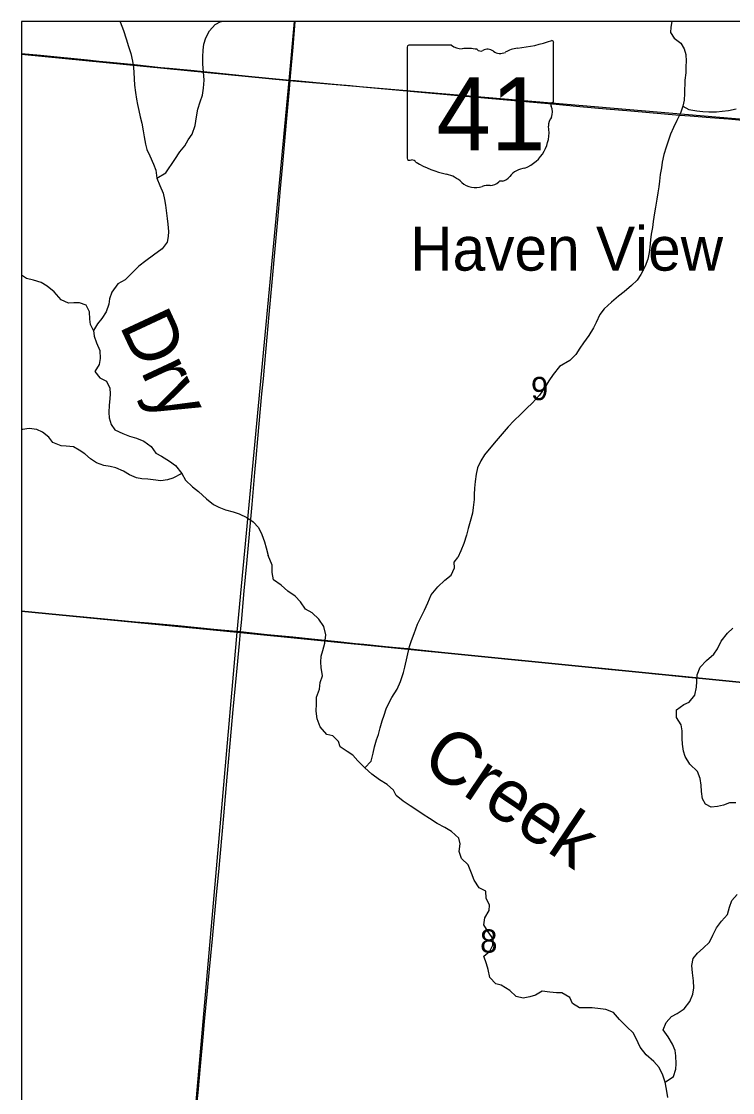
# Model space of a CAD drawing. Extents: x 0 to 1134, y 0 to 440.
# Drawn here: x 832.764 to 834.045, y 367.389 to 369.318 of the extents above; entities that cross this region are included whole.
import ezdxf

# ---------------------------------------------------------------- set-up
doc = ezdxf.new("R2010")
doc.units = 0
for name, color, linetype in [('GM_X_County_Road', 7, 'Continuous'), ('GM_X_Major_River', 7, 'Continuous'), ('GM_X_Minor_River', 7, 'Continuous'), ('GM_X_Minor_River_Text', 7, 'Continuous'), ('GM_X_Section', 7, 'Continuous'), ('GM_X_Section_Text', 7, 'Continuous'), ('GM_X_State_Location', 7, 'Continuous'), ('GM_X_State_Route', 7, 'Continuous'), ('GM_X_State_Shield', 7, 'Continuous'), ('GM_X_Unincorporated', 7, 'Continuous'), ('GM_X_Unincorporated_Text', 7, 'Continuous'), ('SH_Cut_Line', 7, 'Continuous')]:
    doc.layers.add(name, color=color, linetype=linetype)

msp = doc.modelspace()

# ---------------------------------------------------------------- linework, layer by layer
at = {"layer": 'GM_X_County_Road'}
for points in [[(832.7638, 368.2561), (832.7666, 368.2558), (832.8761, 368.2458), (832.9695, 368.2371), (832.993, 368.235), (833.0456, 368.23), (833.1105, 368.2238), (833.1507, 368.22), (833.1585, 368.2193)], [(833.1585, 368.2193), (833.1798, 368.2172), (833.2063, 368.2141), (833.2527, 368.2097), (833.2867, 368.2063), (833.3337, 368.2014), (833.3658, 368.1981), (833.3807, 368.1967), (833.4196, 368.1926), (833.4387, 368.1908), (833.4598, 368.1886), (833.4808, 368.1865), (833.5265, 368.1816), (833.6044, 368.1737), (833.634, 368.1705), (833.6773, 368.1661), (833.7076, 368.1633), (833.7571, 368.1583), (833.7917, 368.1548), (833.8207, 368.1518), (833.8393, 368.15), (833.8527, 368.1486), (833.87, 368.1469), (833.888, 368.1451), (833.9056, 368.1433), (833.9243, 368.1412), (833.9648, 368.1371), (834.0158, 368.1322), (834.051, 368.1286)]]:
    msp.add_lwpolyline(points, dxfattribs=at)
at = {"layer": 'GM_X_Major_River'}
for points in [[(833.2556, 369.3181), (832.7638, 369.3181), (832.7638, 369.259), (833.2464, 369.2117)], [(834.2567, 369.3181), (833.2556, 369.3181), (833.2464, 369.2117), (834.2405, 369.1271)], [(832.7638, 369.259), (832.7638, 368.256), (833.1527, 368.2181), (833.2464, 369.2117)], [(832.7638, 368.256), (832.7638, 367.2601), (833.0658, 367.2285), (833.1527, 368.2181)]]:
    msp.add_lwpolyline(points, close=True, dxfattribs=at)
at = {"layer": 'GM_X_Minor_River'}
for points in [[(832.9415, 369.3181), (832.9417, 369.3172), (832.9477, 369.3019), (832.9527, 369.287), (832.9565, 369.2728), (832.9611, 369.2601), (832.9641, 369.2464), (832.9657, 369.2353), (832.9662, 369.2258), (832.9667, 369.2144), (832.9675, 369.203), (832.9691, 369.19), (832.9711, 369.1778), (832.9727, 369.1683), (832.9751, 369.1576), (832.9778, 369.1461), (832.9809, 369.135), (832.9832, 369.1209), (832.9848, 369.1102), (832.9875, 369.0969), (832.9899, 369.0873)], [(833.0076, 369.0359), (833.0242, 369.0454), (833.04, 369.0693), (833.0491, 369.0831), (833.0585, 369.0942), (833.0645, 369.1047), (833.0712, 369.1152), (833.077, 369.1306), (833.0793, 369.1465), (833.0819, 369.1601), (833.0861, 369.1733), (833.0902, 369.1853), (833.0917, 369.1978), (833.0928, 369.2122), (833.0917, 369.2274), (833.0905, 369.2408), (833.0905, 369.2544), (833.0912, 369.2666), (833.0922, 369.2772), (833.096, 369.2885), (833.1024, 369.3012), (833.1129, 369.3127), (833.123, 369.3178), (833.1244, 369.3181)], [(833.9356, 369.3181), (833.9336, 369.3077), (833.9333, 369.2982), (833.9395, 369.2878), (833.9518, 369.2791), (833.958, 369.2687), (833.9608, 369.2584), (833.9616, 369.2466), (833.961, 369.2367), (833.9607, 369.2253), (833.9592, 369.2121), (833.9585, 369.1885), (833.9578, 369.176), (833.9553, 369.1654), (833.9515, 369.153), (833.9447, 369.1395), (833.9383, 369.1268), (833.9334, 369.1148), (833.9293, 369.1042), (833.9252, 369.0914), (833.9214, 369.0782), (833.9184, 369.0646), (833.917, 369.0544), (833.9148, 369.0423), (833.9133, 369.0306), (833.9119, 369.0204), (833.9105, 369.0094), (833.9083, 368.9981), (833.906, 368.9833), (833.9042, 368.9735), (833.9019, 368.958), (833.9005, 368.947), (833.8986, 368.9349), (833.8972, 368.9247), (833.8957, 368.9114), (833.8947, 368.9019), (833.8921, 368.8899), (833.8876, 368.8774), (833.88, 368.8625), (833.8729, 368.8524), (833.8627, 368.8424), (833.8499, 368.8314)], [(833.9553, 369.1654), (833.9661, 369.1595), (833.9809, 369.1568), (833.9915, 369.1557), (834.0025, 369.1554), (834.0158, 369.1554), (834.0265, 369.1563), (834.0379, 369.1575), (834.0517, 369.1605)], [(832.9899, 369.0873), (832.9949, 369.0762), (833.0018, 369.0608), (833.0057, 369.05), (833.0076, 369.0359), (833.0133, 369.0225), (833.019, 369.0087), (833.0214, 368.9972), (833.0234, 368.9869), (833.0265, 368.9633), (833.0274, 368.953), (833.0286, 368.94), (833.0283, 368.9305), (833.0262, 368.9207), (833.0171, 368.9088), (833.002, 368.8971), (832.9877, 368.8872), (832.9752, 368.8776), (832.9639, 368.8662), (832.951, 368.8528), (832.9375, 368.8456), (832.9265, 368.8307), (832.9224, 368.8186), (832.9214, 368.8092), (832.9164, 368.7949), (832.9085, 368.7833), (832.9007, 368.7732), (832.8935, 368.7617), (832.8947, 368.751), (832.899, 368.7391), (832.9051, 368.7253), (832.9058, 368.7112), (832.904, 368.7002), (832.8961, 368.6875), (832.9049, 368.6763), (832.9173, 368.6702), (832.923, 368.6576), (832.9235, 368.6477), (832.9229, 368.6382), (832.9222, 368.6272), (832.9215, 368.6139), (832.922, 368.604), (832.9255, 368.5925), (832.9321, 368.5829), (832.9463, 368.576), (832.9588, 368.5715), (832.9712, 368.5674), (832.9844, 368.5625), (832.9978, 368.5526), (833.0058, 368.5406), (833.0163, 368.5354), (833.0305, 368.5263), (833.0413, 368.5181), (833.0531, 368.5041), (833.0596, 368.4921), (833.0722, 368.48), (833.0826, 368.4718), (833.0971, 368.4585), (833.1098, 368.4482), (833.1195, 368.4434), (833.1312, 368.4386), (833.1451, 368.4348), (833.156, 368.4311), (833.1699, 368.4246), (833.1811, 368.4167), (833.1907, 368.407), (833.1969, 368.3939), (833.2018, 368.3812), (833.2046, 368.3701), (833.2084, 368.3563)], [(832.8935, 368.7617), (832.8885, 368.7724), (832.8868, 368.782), (832.8864, 368.7949), (832.8807, 368.8072), (832.8682, 368.8113), (832.8583, 368.8112), (832.8488, 368.8107), (832.8357, 368.8167), (832.8231, 368.8311), (832.8105, 368.8413), (832.7997, 368.8481), (832.7853, 368.8523), (832.7729, 368.8553), (832.7638, 368.8613)], [(833.8499, 368.8314), (833.8398, 368.8233), (833.8266, 368.8126), (833.8137, 368.8008), (833.8059, 368.7904), (833.7994, 368.7761), (833.7946, 368.7664), (833.7862, 368.7526), (833.7764, 368.7395), (833.7701, 368.7298), (833.7629, 368.7183), (833.7516, 368.7075), (833.7335, 368.6966), (833.7217, 368.6825), (833.7142, 368.671), (833.707, 368.6586), (833.6971, 368.6448), (833.6838, 368.6307), (833.6741, 368.6219), (833.6635, 368.6108), (833.6511, 368.5986), (833.6409, 368.5878), (833.6299, 368.5752), (833.6193, 368.5626), (833.6068, 368.5477), (833.5981, 368.5373), (833.5914, 368.5265), (833.5857, 368.5141), (833.5832, 368.5028), (833.5813, 368.4896), (833.5802, 368.4778), (833.5795, 368.4664), (833.5793, 368.4569), (833.5778, 368.4429), (833.5764, 368.4327), (833.5722, 368.4176), (833.5688, 368.4048), (833.5658, 368.3931), (833.5608, 368.378), (833.5552, 368.3645), (833.5503, 368.3529)], [(833.0531, 368.5041), (833.0365, 368.4958), (833.027, 368.4926), (833.0151, 368.4906), (833.0011, 368.4925), (832.9913, 368.4939), (832.981, 368.4946), (832.9712, 368.496), (832.9588, 368.5016), (832.948, 368.508), (832.9337, 368.5144), (832.9235, 368.5166), (832.9121, 368.5184), (832.899, 368.5233), (832.8885, 368.5305), (832.8781, 368.5391), (832.868, 368.5458), (832.8579, 368.5518), (832.8447, 368.5533), (832.8352, 368.5539), (832.8205, 368.5596), (832.8135, 368.5693), (832.8016, 368.5787), (832.7915, 368.5835), (832.7779, 368.585), (832.7656, 368.5831), (832.7638, 368.5826)], [(833.302, 368.1278), (833.3064, 368.1398), (833.3041, 368.1547), (833.3032, 368.1642), (833.3038, 368.1752), (833.3067, 368.1851), (833.3105, 368.1983), (833.312, 368.2135), (833.3085, 368.2284), (833.2997, 368.2415), (833.2874, 368.2528), (833.2754, 368.2595), (833.2666, 368.2727), (833.257, 368.2828), (833.2439, 368.2918), (833.2316, 368.3031), (833.2181, 368.3125), (833.2154, 368.3255), (833.2157, 368.3392), (833.2084, 368.3563)], [(833.3827, 367.9742), (833.394, 367.9861), (833.3974, 368.0001), (833.4, 368.0118), (833.4037, 368.0243), (833.4074, 368.0341), (833.4099, 368.0458), (833.414, 368.0587), (833.4173, 368.0688), (833.421, 368.0802), (833.4258, 368.0907), (833.431, 368.1005), (833.4409, 368.1154), (833.4469, 368.1297), (833.4522, 368.1456), (833.4544, 368.1554), (833.4632, 368.1925), (833.4665, 368.2034), (833.4714, 368.2158), (833.4775, 368.2324), (833.4835, 368.2448), (833.4903, 368.2576), (833.4959, 368.2708), (833.502, 368.2855), (833.5141, 368.3), (833.5269, 368.3119), (833.5378, 368.3211), (833.5438, 368.3343), (833.5437, 368.3446), (833.5503, 368.3529)], [(834.0506, 367.9107), (834.0396, 367.9109), (834.0285, 367.907), (834.0181, 367.9046), (834.0067, 367.903), (833.9962, 367.9085), (833.9907, 367.9182), (833.9891, 367.9311), (833.9886, 367.9429), (833.9866, 367.9548), (833.9816, 367.9674), (833.9678, 367.9807), (833.9598, 367.9942), (833.9566, 368.0041), (833.9546, 368.0167), (833.9545, 368.0266), (833.9541, 368.0407), (833.9524, 368.0514), (833.944, 368.0645), (833.9439, 368.0782), (833.9571, 368.0881), (833.9667, 368.0925), (833.9773, 368.1051), (833.9799, 368.1195), (833.9809, 368.1294), (833.9812, 368.1416), (833.9868, 368.1551), (833.9978, 368.167), (834.0114, 368.1785), (834.018, 368.1882), (834.0245, 368.2021), (834.0358, 368.2167), (834.0456, 368.2256)], [(833.9281, 367.3806), (833.9257, 367.3955), (833.9238, 367.4077), (833.9195, 367.4203), (833.9126, 367.4342), (833.903, 367.445), (833.8892, 367.4571), (833.8785, 367.4711), (833.8716, 367.4868), (833.8662, 367.4965), (833.8543, 367.5074), (833.8416, 367.521), (833.8302, 367.5334), (833.8166, 367.5387), (833.8071, 367.54), (833.7923, 367.5419), (833.782, 367.5418), (833.7691, 367.5417), (833.7568, 367.5496), (833.7521, 367.5603), (833.7374, 367.5687), (833.7279, 367.5685), (833.7158, 367.5699), (833.7021, 367.5718), (833.6898, 367.5645), (833.6798, 367.5617), (833.668, 367.5593), (833.6551, 367.5619), (833.6436, 367.5728), (833.6282, 367.5826), (833.6184, 367.5852), (833.6076, 367.5964), (833.6046, 367.6106), (833.6018, 367.6213), (833.5968, 367.6351), (833.608, 367.6439), (833.6132, 367.6545), (833.6135, 367.6662), (833.605, 367.6786), (833.5966, 367.6913), (833.5984, 367.7038), (833.6067, 367.717), (833.6069, 367.7265), (833.6008, 367.7395), (833.6007, 367.7517), (833.5887, 367.7581), (833.5795, 367.7716), (833.5745, 367.7842), (833.5687, 367.7992), (833.5568, 367.8105), (833.5526, 367.8232), (833.5544, 367.8368), (833.5516, 367.8475), (833.5386, 367.8592), (833.5266, 367.8667), (833.5131, 367.8739), (833.4988, 367.883), (833.4876, 367.8897), (833.4745, 367.8987), (833.4644, 367.9058), (833.4513, 367.9141), (833.439, 367.9239), (833.4342, 367.9335), (833.4227, 367.944), (833.4088, 367.9523), (833.3954, 367.9625), (833.3827, 367.9742), (833.3701, 367.9867), (833.3608, 367.9968), (833.3507, 368.0035), (833.338, 368.0117), (833.3352, 368.0213), (833.3248, 368.0314), (833.3142, 368.034), (833.3023, 368.0475), (833.2966, 368.0621), (833.295, 368.0762), (833.2957, 368.0891), (833.2956, 368.1013), (833.3009, 368.1156), (833.302, 368.1278)], [(833.9238, 367.4077), (833.9388, 367.418), (833.9426, 367.4316), (833.9432, 367.441), (833.9428, 367.4551), (833.9415, 367.4647), (833.9368, 367.4766), (833.9291, 367.4897), (833.9199, 367.5024), (833.9256, 367.5156), (833.9349, 367.526), (833.945, 367.5315), (833.9581, 367.5399), (833.9683, 367.553), (833.9736, 367.5662), (833.9753, 367.5775), (833.9749, 367.5905), (833.973, 367.605), (833.9717, 367.6179), (833.974, 367.6308), (833.9818, 367.6405), (833.9923, 367.649), (834.0036, 367.6601), (834.0096, 367.6725), (834.0163, 367.6861), (834.025, 367.6976), (834.0359, 367.7099), (834.0397, 367.7228), (834.0434, 367.7348), (834.0532, 367.746)]]:
    msp.add_lwpolyline(points, dxfattribs=at)
at = {"layer": 'GM_X_Section'}
for points in [[(833.2464, 369.2117), (834.2405, 369.1271), (834.1477, 368.1194), (833.1527, 368.2181)], [(834.1477, 368.1194), (834.061, 367.1386), (833.0658, 367.2285), (833.1527, 368.2181)]]:
    msp.add_lwpolyline(points, close=True, dxfattribs=at)
at = {"layer": 'GM_X_State_Route'}
for points in [[(833.248, 369.2117), (833.2486, 369.2193), (833.2536, 369.2718), (833.2573, 369.3181)], [(834.0291, 369.1426), (834.0045, 369.1444), (833.9686, 369.1473), (833.9494, 369.1489), (833.8615, 369.1564), (833.817, 369.1602), (833.7699, 369.1643), (833.7273, 369.1684), (833.6932, 369.1714), (833.632, 369.1771), (833.497, 369.1891), (833.4253, 369.1956), (833.3788, 369.1999), (833.3559, 369.2018), (833.3337, 369.2038), (833.2823, 369.2086), (833.2576, 369.2108), (833.248, 369.2117), (833.1902, 369.2173), (833.1265, 369.2239), (833.0688, 369.2295), (833.0301, 369.2332), (833.0147, 369.2347), (832.9677, 369.2397), (832.9238, 369.2438), (832.904, 369.2458), (832.883, 369.2481), (832.7983, 369.2565), (832.7638, 369.26)], [(833.0794, 367.3617), (833.082, 367.3895), (833.0864, 367.4366), (833.0912, 367.4891), (833.0938, 367.517), (833.0993, 367.5726), (833.1023, 367.6048), (833.1081, 367.666), (833.1159, 367.7514), (833.1192, 367.7867), (833.1283, 367.8876), (833.1346, 367.9569), (833.1425, 368.0447), (833.1456, 368.0788), (833.1515, 368.1406), (833.1565, 368.1976), (833.1585, 368.2193), (833.1601, 368.2359), (833.1652, 368.2929), (833.1697, 368.3417), (833.1793, 368.4482), (833.1843, 368.5058), (833.1867, 368.5317), (833.19, 368.5664), (833.1972, 368.6474), (833.1997, 368.6747), (833.2016, 368.6957), (833.2047, 368.7291), (833.2104, 368.7904), (833.2155, 368.8486), (833.2216, 368.9154), (833.2274, 368.981), (833.2307, 369.0169), (833.2341, 369.0552), (833.242, 369.1431), (833.2468, 369.1963), (833.248, 369.2117)], [(834.242, 369.1234), (834.2039, 369.1275), (834.1646, 369.1302), (834.1392, 369.1327), (834.1159, 369.1349), (834.0949, 369.1365), (834.0311, 369.1424), (834.0291, 369.1426)]]:
    msp.add_lwpolyline(points, dxfattribs=at)
at = {"layer": 'GM_X_State_Shield'}
for p, q in [((833.459, 369.2718), (833.459, 369.0717)), ((833.5388, 369.2752), (833.4616, 369.2752)), ((833.7227, 369.1755), (833.7227, 369.2802)), ((833.7227, 369.1755), (833.7227, 369.1755))]:
    msp.add_line(p, q, dxfattribs=at)
for centre, radius, start, end in [((833.462, 369.2722), 0.00305, 98.1301, 188.1301), ((833.5572, 369.2985), 0.0296, 231.6195, 271.1119), ((833.567, 369.1629), 0.1064, 80.4867, 94.9883), ((833.5912, 369.2732), 0.00855, 219.7921, 297.1024), ((833.6037, 369.2501), 0.0178, 54.4667, 119.1411), ((833.6644, 369.2141), 0.0563, 97.3462, 120.7689), ((833.6288, 369.5481), 0.2796, 275.8445, 288.9065), ((833.7198, 369.2806), 0.00294, 351.8621, 97.738), ((833.6267, 369.2818), 0.0214, 233.8562, 294.8282), ((833.722, 369.1678), 0.00454, 107.944, 210.337), ((833.7195, 369.1751), 0.00314, 289.6038, 7.7341), ((833.6931, 369.1546), 0.0273, 340.033, 23.6496), ((833.7332, 369.1317), 0.0198, 136.8065, 186.9296), ((833.6444, 369.1184), 0.0699, 292.3089, 8.9858), ((833.4621, 369.0712), 0.00308, 171.9584, 258.3066), ((833.4625, 369.0917), 0.0235, 267.339, 280.6039), ((833.4673, 369.0601), 0.00848, 29.7484, 93.2717), ((833.5744, 369.2399), 0.2019, 240.4129, 257.1985), ((833.5142, 368.9818), 0.0632, 47.1842, 75.836), ((833.6254, 369.0523), 0.0226, 282.8732, 323.2771), ((833.6739, 369.0155), 0.0383, 94.4031, 142.5768), ((833.5825, 369.0591), 0.0401, 230.7004, 286.2918), ((833.6057, 368.9899), 0.0329, 85.6951, 111.2099), ((833.6086, 369.0441), 0.0214, 268.777, 315.5493), ((833.6279, 369.0247), 0.00601, 65.7517, 132.6484)]:
    msp.add_arc(centre, radius, start, end, dxfattribs=at)
at = {"layer": 'GM_X_Unincorporated'}
msp.add_lwpolyline([(835.0626, 367.0305), (835.1229, 367.735), (835.1738, 368.323), (835.2208, 368.8787), (835.2574, 369.3181), (832.7638, 369.3181), (832.7638, 366.2539)], dxfattribs=at)
at = {"layer": 'SH_Cut_Line'}
msp.add_lwpolyline([(834.8862, 365.0705), (834.973, 366.0452), (835.0373, 366.7416), (835.0377, 366.7503), (835.0626, 367.0305), (835.1229, 367.735), (835.1738, 368.323), (835.2208, 368.8787), (835.2574, 369.3181), (832.7638, 369.3181), (832.7638, 360.1912)], dxfattribs=at)

# ---------------------------------------------------------------- texts
at = {"layer": 'GM_X_Minor_River_Text'}
for s, height, rotation, p in [('Dry', 0.09467, 295.0156, (832.9396, 368.7708)), ('Creek', 0.09472, 325.9845, (833.4805, 367.978))]:
    msp.add_text(s, height=height, rotation=rotation, dxfattribs=at).set_placement(p)
at = {"layer": 'GM_X_Section_Text'}
for s, p in [('9', (833.6818, 368.6361)), ('8', (833.5902, 367.6411))]:
    msp.add_text(s, height=0.0419, rotation=0, dxfattribs=at).set_placement(p)
at = {"layer": 'GM_X_State_Location'}
for s in ['s', 'r']:
    msp.add_text(s, height=0.000189, dxfattribs=at).set_placement((833.5879, 369.1584))
msp.add_text('41', height=0.000189, rotation=0, dxfattribs=at).set_placement((833.5402, 369.1446))
at = {"layer": 'GM_X_State_Shield'}
msp.add_text('41', height=0.13184, dxfattribs=at).set_placement((833.5117, 369.0858))
at = {"layer": 'GM_X_Unincorporated_Text'}
msp.add_text('Haven View', height=0.07898, rotation=0, dxfattribs=at).set_placement((833.4643, 368.8693))

doc.saveas('drawing.dxf')
